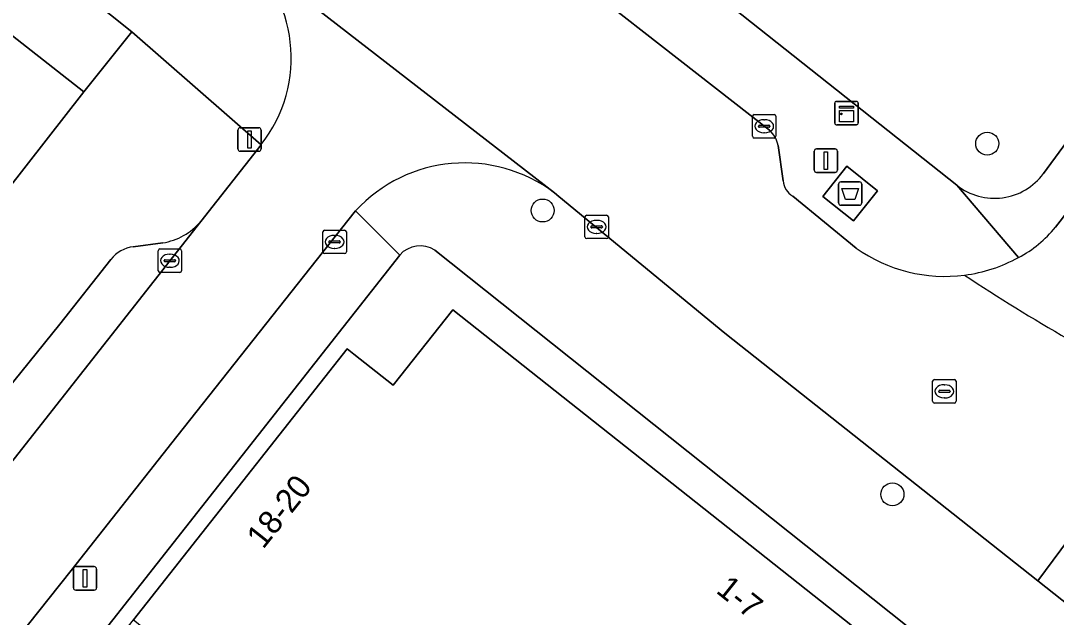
# Model space of a CAD drawing. Extents: x 160023 to 161302, y 384750 to 385707.
# Drawn here: x 160434.65 to 160478.78, y 385161.93 to 385187.36 of the extents above; entities that cross this region are included whole.
import ezdxf

# ---------------------------------------------------------------- set-up
doc = ezdxf.new("R2010")
doc.units = 0
for name, color, linetype in [('IMGEO_Afval_apart_plaats', 7, 'Continuous'), ('IMGEO_Boom', 7, 'Continuous'), ('IMGEO_Erf', 7, 'Continuous'), ('IMGEO_Groenvoorziening', 7, 'Continuous'), ('IMGEO_Kast', 7, 'Continuous'), ('IMGEO_Kolk', 7, 'Continuous'), ('IMGEO_Lichtmast', 7, 'Continuous'), ('IMGEO_Pand', 7, 'Continuous'), ('IMGEO_Pand_nummerreeks', 7, 'Continuous'), ('IMGEO_Parkeervlak_open', 7, 'Continuous'), ('IMGEO_Rijbaan_lokaal_gesloten', 7, 'Continuous'), ('IMGEO_Rijbaan_lokaal_open', 7, 'Continuous'), ('IMGEO_Rioolput', 7, 'Continuous'), ('IMGEO_Voetpad_gesloten', 7, 'Continuous'), ('IMGEO_Voetpad_open', 7, 'Continuous')]:
    doc.layers.add(name, color=color, linetype=linetype)

msp = doc.modelspace()

# ---------------------------------------------------------------- linework, layer by layer
at = {"layer": 'IMGEO_Afval_apart_plaats'}
for p, q in [((160469.605, 385180.49), (160470.395, 385180.49)), ((160470.395, 385180.49), (160469.605, 385180.49)), ((160469.505, 385179.59), (160469.505, 385180.39)), ((160469.505, 385180.39), (160469.505, 385179.59)), ((160470.495, 385180.39), (160470.495, 385179.59)), ((160470.495, 385179.59), (160470.495, 385180.39)), ((160470.395, 385179.49), (160469.605, 385179.49)), ((160469.605, 385179.49), (160470.395, 385179.49))]:
    msp.add_line(p, q, dxfattribs=at)
msp.add_lwpolyline([(160469.648, 385180.204), (160470.352, 385180.204), (160470.203, 385179.734), (160469.797, 385179.734), (160469.648, 385180.204)], dxfattribs=at)
for centre, start, end in [((160469.605, 385180.39), 90, 180), ((160469.605, 385180.39), 90, 180), ((160470.395, 385180.39), 0, 90), ((160470.395, 385180.39), 360, 90), ((160469.605, 385179.59), 180, 270), ((160469.605, 385179.59), 180, 270), ((160470.395, 385179.59), 270, 0), ((160470.395, 385179.59), 270, 0)]:
    msp.add_arc(centre, 0.1, start, end, dxfattribs=at)
at = {"layer": 'IMGEO_Boom'}
for centre in [(160475.841, 385182.121), (160456.893, 385179.269), (160471.801, 385167.171)]:
    msp.add_circle(centre, 0.489, dxfattribs=at)
at = {"layer": 'IMGEO_Erf'}
msp.add_lwpolyline([(160439.384, 385186.88), (160433.087, 385191.917), (160430.594, 385188.734), (160432.942, 385186.896), (160433.368, 385187.44), (160437.348, 385184.323)], close=True, dxfattribs=at)
msp.add_lwpolyline([(160450.803, 385177.371), (160423.391, 385142.55), (160423.931, 385142.125), (160427.796, 385147.026), (160431.609, 385151.862), (160435.519, 385156.821), (160439.46, 385161.819), (160448.567, 385173.369), (160448.842, 385173.152), (160450.528, 385171.823), (160453.065, 385175.041), (160477.462, 385155.721), (160476.522, 385154.529), (160477.792, 385153.527), (160479.609, 385155.842), (160452.307, 385177.578)], dxfattribs=at)
msp.add_arc((160451.677, 385176.59), 1.172, 57.462, 138.2111, dxfattribs=at)
at = {"layer": 'IMGEO_Groenvoorziening'}
msp.add_lwpolyline([(160478.234, 385180.842), (160485.617, 385190.899), (160475.997, 385198.091), (160474.75, 385196.469), (160472.905, 385193.941), (160469.626, 385196.304), (160463.953, 385188.753), (160474.55, 385180.347)], dxfattribs=at)
msp.add_arc((160476.154, 385182.368), 2.58, 231.5694, 323.736, dxfattribs=at)
at = {"layer": 'IMGEO_Kast'}
for p, q in [((160469.345, 385182.996), (160469.345, 385183.837)), ((160469.345, 385183.837), (160469.345, 385182.996)), ((160469.42, 385183.921), (160470.261, 385183.921)), ((160470.261, 385183.921), (160469.42, 385183.921)), ((160470.345, 385183.846), (160470.345, 385183.005)), ((160470.345, 385183.005), (160470.345, 385183.846)), ((160470.27, 385182.921), (160469.429, 385182.921)), ((160469.429, 385182.921), (160470.27, 385182.921))]:
    msp.add_line(p, q, dxfattribs=at)
for points in [[(160469.54, 385183.711), (160470.14, 385183.711), (160470.14, 385183.626), (160469.54, 385183.626), (160469.54, 385183.711)], [(160469.54, 385183.536), (160470.14, 385183.536), (160470.14, 385183.047), (160469.54, 385183.047), (160469.54, 385183.536)]]:
    msp.add_lwpolyline(points, dxfattribs=at)
msp.add_circle((160469.624, 385183.385), 0.0377, dxfattribs=at)
for centre, start, end in [((160469.423, 385183.843), 92.4484, 184.2845), ((160469.423, 385183.843), 92.4484, 184.2845), ((160470.267, 385183.843), 2.4484, 94.2845), ((160470.267, 385183.843), 2.4484, 94.2845), ((160469.423, 385182.999), 182.4484, 274.2845), ((160469.423, 385182.999), 182.4484, 274.2845), ((160470.267, 385182.999), 272.4484, 4.2845), ((160470.267, 385182.999), 272.4484, 4.2845)]:
    msp.add_arc(centre, 0.0779, start, end, dxfattribs=at)
at = {"layer": 'IMGEO_Kolk'}
for p, q in [((160465.837, 385182.433), (160465.837, 385183.285)), ((160465.912, 385183.359), (160466.764, 385183.359)), ((160466.325, 385183.139), (160466.35, 385183.139)), ((160466.838, 385183.285), (160466.838, 385182.433)), ((160466.096, 385182.853), (160466.096, 385182.865)), ((160466.534, 385182.816), (160466.136, 385182.816)), ((160466.139, 385182.902), (160466.537, 385182.902)), ((160466.58, 385182.865), (160466.58, 385182.853)), ((160466.764, 385182.359), (160465.912, 385182.359)), ((160466.348, 385182.579), (160466.323, 385182.579)), ((160458.696, 385178.144), (160458.696, 385178.996)), ((160458.771, 385179.07), (160459.623, 385179.07)), ((160459.184, 385178.85), (160459.209, 385178.85)), ((160459.697, 385178.996), (160459.697, 385178.144)), ((160447.529, 385177.504), (160447.529, 385178.356)), ((160447.604, 385178.43), (160448.456, 385178.43)), ((160448.017, 385178.21), (160448.042, 385178.21)), ((160448.53, 385178.356), (160448.53, 385177.504)), ((160458.955, 385178.564), (160458.955, 385178.576)), ((160459.393, 385178.527), (160458.995, 385178.527)), ((160458.998, 385178.613), (160459.396, 385178.613)), ((160459.207, 385178.29), (160459.182, 385178.29)), ((160459.439, 385178.576), (160459.439, 385178.564)), ((160447.788, 385177.924), (160447.788, 385177.936)), ((160448.226, 385177.887), (160447.828, 385177.887)), ((160447.831, 385177.973), (160448.229, 385177.973)), ((160448.272, 385177.936), (160448.272, 385177.924)), ((160459.623, 385178.07), (160458.771, 385178.07)), ((160440.509, 385176.704), (160440.509, 385177.556)), ((160440.584, 385177.63), (160441.436, 385177.63)), ((160440.997, 385177.41), (160441.022, 385177.41)), ((160441.51, 385177.556), (160441.51, 385176.704)), ((160448.456, 385177.43), (160447.604, 385177.43)), ((160448.04, 385177.65), (160448.015, 385177.65)), ((160440.768, 385177.124), (160440.768, 385177.136)), ((160441.206, 385177.087), (160440.808, 385177.087)), ((160440.811, 385177.173), (160441.209, 385177.173)), ((160441.252, 385177.136), (160441.252, 385177.124)), ((160441.436, 385176.63), (160440.584, 385176.63)), ((160441.02, 385176.85), (160440.995, 385176.85))]:
    msp.add_line(p, q, dxfattribs=at)
for points in [[(160465.837, 385182.433), (160465.837, 385183.285)], [(160465.912, 385183.359), (160466.764, 385183.359)], [(160466.838, 385183.285), (160466.838, 385182.433)], [(160466.764, 385182.359), (160465.912, 385182.359)], [(160458.696, 385178.144), (160458.696, 385178.996)], [(160458.771, 385179.07), (160459.623, 385179.07)], [(160459.697, 385178.996), (160459.697, 385178.144)], [(160447.529, 385177.504), (160447.529, 385178.356)], [(160447.604, 385178.43), (160448.456, 385178.43)], [(160448.53, 385178.356), (160448.53, 385177.504)], [(160459.623, 385178.07), (160458.771, 385178.07)], [(160440.509, 385176.704), (160440.509, 385177.556)], [(160440.584, 385177.63), (160441.436, 385177.63)], [(160441.51, 385177.556), (160441.51, 385176.704)], [(160448.456, 385177.43), (160447.604, 385177.43)], [(160441.436, 385176.63), (160440.584, 385176.63)]]:
    msp.add_lwpolyline(points, dxfattribs=at)
for centre, radius, start, end in [((160465.914, 385183.283), 0.0765, 91.552, 178.448), ((160465.914, 385183.283), 0.0765, 91.552, 178.448), ((160466.762, 385183.283), 0.0765, 1.552, 88.448), ((160466.762, 385183.283), 0.0765, 1.552, 88.448), ((160466.136, 385182.862), 0.0403, 85.8775, 175.7526), ((160466.133, 385182.852), 0.0366, 178.938, 274.7102), ((160466.537, 385182.859), 0.043, 264.8664, 352.4533), ((160466.541, 385182.864), 0.0386, 1.7309, 96.639), ((160465.914, 385182.435), 0.0765, 181.552, 268.448), ((160465.914, 385182.435), 0.0765, 181.552, 268.448), ((160466.762, 385182.435), 0.0765, 271.552, 358.448), ((160466.762, 385182.435), 0.0765, 271.552, 358.448), ((160458.773, 385178.994), 0.0765, 91.552, 178.448), ((160458.773, 385178.994), 0.0765, 91.552, 178.448), ((160459.621, 385178.994), 0.0765, 1.552, 88.448), ((160459.621, 385178.994), 0.0765, 1.552, 88.448), ((160447.606, 385178.354), 0.0765, 91.552, 178.448), ((160447.606, 385178.354), 0.0765, 91.552, 178.448), ((160448.454, 385178.354), 0.0765, 1.552, 88.448), ((160448.454, 385178.354), 0.0765, 1.552, 88.448), ((160458.995, 385178.573), 0.0403, 85.8775, 175.7526), ((160458.992, 385178.563), 0.0366, 178.938, 274.7102), ((160459.396, 385178.57), 0.043, 264.8664, 352.4533), ((160459.4, 385178.575), 0.0386, 1.7309, 96.639), ((160447.828, 385177.933), 0.0403, 85.8775, 175.7526), ((160447.825, 385177.923), 0.0366, 178.938, 274.7102), ((160448.229, 385177.93), 0.043, 264.8664, 352.4533), ((160448.233, 385177.935), 0.0386, 1.7309, 96.639), ((160458.773, 385178.146), 0.0765, 181.552, 268.448), ((160458.773, 385178.146), 0.0765, 181.552, 268.448), ((160459.621, 385178.146), 0.0765, 271.552, 358.448), ((160459.621, 385178.146), 0.0765, 271.552, 358.448), ((160440.586, 385177.554), 0.0765, 91.552, 178.448), ((160440.586, 385177.554), 0.0765, 91.552, 178.448), ((160441.434, 385177.554), 0.0765, 1.552, 88.448), ((160441.434, 385177.554), 0.0765, 1.552, 88.448), ((160447.606, 385177.506), 0.0765, 181.552, 268.448), ((160447.606, 385177.506), 0.0765, 181.552, 268.448), ((160448.454, 385177.506), 0.0765, 271.552, 358.448), ((160448.454, 385177.506), 0.0765, 271.552, 358.448), ((160440.808, 385177.133), 0.0403, 85.8775, 175.7526), ((160440.805, 385177.123), 0.0366, 178.938, 274.7102), ((160441.209, 385177.13), 0.043, 264.8664, 352.4533), ((160441.213, 385177.135), 0.0386, 1.7309, 96.639), ((160440.586, 385176.706), 0.0765, 181.552, 268.448), ((160440.586, 385176.706), 0.0765, 181.552, 268.448), ((160441.434, 385176.706), 0.0765, 271.552, 358.448), ((160441.434, 385176.706), 0.0765, 271.552, 358.448)]:
    msp.add_arc(centre, radius, start, end, dxfattribs=at)
for centre, major_axis, ratio, start_param, end_param in [((160466.324, 385182.859), (-0.387, 0.002), 0.722429, 4.712389, 7.853982), ((160466.349, 385182.859), (-0.39, 0.002), 0.717154, 1.570796, 4.712389), ((160459.183, 385178.57), (-0.387, 0.002), 0.722429, 4.712389, 7.853982), ((160459.208, 385178.57), (-0.39, 0.002), 0.717154, 1.570796, 4.712389), ((160448.016, 385177.93), (-0.387, 0.002), 0.722429, 4.712389, 7.853982), ((160448.041, 385177.93), (-0.39, 0.002), 0.717154, 1.570796, 4.712389), ((160440.996, 385177.13), (-0.387, 0.002), 0.722429, 4.712389, 7.853982), ((160441.021, 385177.13), (-0.39, 0.002), 0.717154, 1.570796, 4.712389)]:
    msp.add_ellipse(centre, major_axis=major_axis, ratio=ratio, start_param=start_param, end_param=end_param, dxfattribs=at)
at = {"layer": 'IMGEO_Lichtmast'}
for p, q in [((160443.907, 385181.895), (160443.907, 385182.695)), ((160443.907, 385182.695), (160443.907, 385181.895)), ((160444.007, 385182.795), (160444.797, 385182.795)), ((160444.797, 385182.795), (160444.007, 385182.795)), ((160444.897, 385182.695), (160444.897, 385181.895)), ((160444.897, 385181.895), (160444.897, 385182.695)), ((160444.797, 385181.795), (160444.007, 385181.795)), ((160444.007, 385181.795), (160444.797, 385181.795)), ((160468.467, 385180.993), (160468.467, 385181.793)), ((160468.467, 385181.793), (160468.467, 385180.993)), ((160468.567, 385181.893), (160469.357, 385181.893)), ((160469.357, 385181.893), (160468.567, 385181.893)), ((160469.457, 385181.793), (160469.457, 385180.993)), ((160469.457, 385180.993), (160469.457, 385181.793)), ((160469.357, 385180.893), (160468.567, 385180.893)), ((160468.567, 385180.893), (160469.357, 385180.893)), ((160436.997, 385164.089), (160437.787, 385164.089)), ((160437.787, 385164.089), (160436.997, 385164.089)), ((160436.897, 385163.189), (160436.897, 385163.989)), ((160436.897, 385163.989), (160436.897, 385163.189)), ((160437.887, 385163.989), (160437.887, 385163.189)), ((160437.887, 385163.189), (160437.887, 385163.989)), ((160437.787, 385163.089), (160436.997, 385163.089)), ((160436.997, 385163.089), (160437.787, 385163.089))]:
    msp.add_line(p, q, dxfattribs=at)
for points in [[(160444.327, 385182.67), (160444.477, 385182.67), (160444.477, 385181.92), (160444.327, 385181.92), (160444.327, 385182.67)], [(160468.887, 385181.768), (160469.037, 385181.768), (160469.037, 385181.018), (160468.887, 385181.018), (160468.887, 385181.768)], [(160437.317, 385163.964), (160437.467, 385163.964), (160437.467, 385163.214), (160437.317, 385163.214), (160437.317, 385163.964)]]:
    msp.add_lwpolyline(points, dxfattribs=at)
for centre, start, end in [((160444.007, 385182.695), 90, 180), ((160444.007, 385182.695), 90, 180), ((160444.797, 385182.695), 0, 90), ((160444.797, 385182.695), 360, 90), ((160444.007, 385181.895), 180, 270), ((160444.007, 385181.895), 180, 270), ((160444.797, 385181.895), 270, 0), ((160444.797, 385181.895), 270, 0), ((160468.567, 385181.793), 90, 180), ((160468.567, 385181.793), 90, 180), ((160469.357, 385181.793), 0, 90), ((160469.357, 385181.793), 360, 90), ((160468.567, 385180.993), 180, 270), ((160468.567, 385180.993), 180, 270), ((160469.357, 385180.993), 270, 0), ((160469.357, 385180.993), 270, 0), ((160436.997, 385163.989), 90, 180), ((160436.997, 385163.989), 90, 180), ((160437.787, 385163.989), 0, 90), ((160437.787, 385163.989), 360, 90), ((160436.997, 385163.189), 180, 270), ((160436.997, 385163.189), 180, 270), ((160437.787, 385163.189), 270, 0), ((160437.787, 385163.189), 270, 0)]:
    msp.add_arc(centre, 0.1, start, end, dxfattribs=at)
at = {"layer": 'IMGEO_Pand'}
msp.add_lwpolyline([(160432.749, 385179.524), (160433.27, 385179.116), (160437.348, 385184.323), (160433.368, 385187.44), (160432.942, 385186.896), (160430.594, 385188.734), (160425.265, 385183.203), (160425.168, 385183.079), (160431.63, 385178.095)], close=True, dxfattribs=at)
for points in [[(160453.065, 385175.041), (160450.528, 385171.823), (160448.842, 385173.152), (160448.567, 385173.369), (160439.46, 385161.819), (160445.73, 385156.877), (160445.867, 385157.05), (160453.727, 385150.852), (160456.511, 385148.657), (160467.685, 385139.847), (160471.611, 385136.751), (160475.27, 385145.994)], [(160477.086, 385150.571), (160478.143, 385153.25), (160477.792, 385153.527), (160476.522, 385154.529), (160477.462, 385155.721), (160453.065, 385175.041)]]:
    msp.add_lwpolyline(points, dxfattribs=at)
at = {"layer": 'IMGEO_Parkeervlak_open'}
for points in [[(160425.568, 385157.508), (160442.328, 385178.803)], [(160440.703, 385177.89), (160439.45, 385177.727)], [(160438.498, 385177.186), (160436.32, 385174.419), (160433.04, 385170.374), (160421.792, 385156.244), (160407.729, 385138.373), (160402.593, 385131.871), (160399.991, 385128.66)]]:
    msp.add_lwpolyline(points, dxfattribs=at)
for centre, radius, start, end in [((160440.274, 385180.556), 2.701, 279.1422, 319.5164), ((160439.636, 385176.291), 1.448, 97.3958, 141.8213)]:
    msp.add_arc(centre, radius, start, end, dxfattribs=at)
at = {"layer": 'IMGEO_Rijbaan_lokaal_gesloten'}
for points in [[(160432.685, 385209.429), (160427.886, 385203.374), (160430.391, 385201.388), (160443.949, 385190.449), (160457.401, 385180.015), (160457.591, 385179.868), (160464.662, 385174.045), (160477.991, 385163.487), (160483.829, 385171.349)], [(160466.559, 385182.691), (160455.018, 385191.715), (160445.916, 385198.941), (160432.685, 385209.429)], [(160467.15, 385180.532), (160466.928, 385182.042)], [(160470.259, 385177.67), (160467.551, 385179.884)]]:
    msp.add_lwpolyline(points, dxfattribs=at)
for centre, radius, start, end in [((160465.787, 385181.823), 1.162, 10.8849, 48.3574), ((160467.93, 385180.567), 0.781, 182.5589, 240.9418), ((160474.033, 385182.947), 6.487, 234.4299, 277.4333), ((160522.943, 385249.528), 87.418, 236.64002, 243.4207)]:
    msp.add_arc(centre, radius, start, end, dxfattribs=at)
at = {"layer": 'IMGEO_Rijbaan_lokaal_open'}
for points in [[(160534.696, 385253.556), (160532.047, 385250), (160507.827, 385217.481), (160500, 385207.013), (160492.96, 385197.597), (160479.05, 385178.94), (160478.747, 385178.564)], [(160457.401, 385180.015), (160443.949, 385190.449)], [(160444.893, 385182.062), (160442.328, 385178.803), (160425.568, 385157.508), (160410.374, 385138.189), (160399.293, 385124.481), (160397.127, 385121.806), (160394.033, 385117.675), (160392.191, 385115.214), (160390.397, 385112.327), (160388.11, 385108.029), (160387.414, 385106.8)], [(160428.03, 385152.903), (160436.8, 385163.928), (160441.301, 385169.642), (160448.926, 385179.255)], [(160486.849, 385169.923), (160486.66, 385169.993), (160486.471, 385170.063), (160484.058, 385171.205), (160483.829, 385171.349), (160477.991, 385163.487), (160482.626, 385159.815), (160482.94, 385159.566)]]:
    msp.add_lwpolyline(points, dxfattribs=at)
for centre, radius, start, end in [((160440.172, 385185.777), 6.007, 321.7962, 51.0476), ((160453.582, 385174.973), 6.325, 52.8549, 137.3938), ((160475.006, 385181.51), 4.762, 297.0429, 321.777), ((160474.039, 385182.929), 6.469, 277.4, 298.9607), ((160522.943, 385249.528), 87.418, 236.64002, 243.4207)]:
    msp.add_arc(centre, radius, start, end, dxfattribs=at)
at = {"layer": 'IMGEO_Rioolput'}
for p, q in [((160473.589, 385172.062), (160474.441, 385172.062)), ((160473.514, 385171.136), (160473.514, 385171.988)), ((160473.816, 385171.605), (160474.214, 385171.605)), ((160474.002, 385171.842), (160474.027, 385171.842)), ((160474.515, 385171.988), (160474.515, 385171.136)), ((160473.773, 385171.556), (160473.773, 385171.568)), ((160474.211, 385171.519), (160473.813, 385171.519)), ((160474.025, 385171.282), (160474, 385171.282)), ((160474.257, 385171.568), (160474.257, 385171.556)), ((160474.441, 385171.062), (160473.589, 385171.062))]:
    msp.add_line(p, q, dxfattribs=at)
for points in [[(160473.589, 385172.062), (160474.441, 385172.062)], [(160473.514, 385171.136), (160473.514, 385171.988)], [(160474.515, 385171.988), (160474.515, 385171.136)], [(160474.441, 385171.062), (160473.589, 385171.062)]]:
    msp.add_lwpolyline(points, dxfattribs=at)
for centre, radius, start, end in [((160473.591, 385171.986), 0.0765, 91.552, 178.448), ((160473.591, 385171.986), 0.0765, 91.552, 178.448), ((160474.439, 385171.986), 0.0765, 1.552, 88.448), ((160474.439, 385171.986), 0.0765, 1.552, 88.448), ((160473.813, 385171.565), 0.0403, 85.8775, 175.7526), ((160474.218, 385171.567), 0.0386, 1.7309, 96.639), ((160473.591, 385171.138), 0.0765, 181.552, 268.448), ((160473.591, 385171.138), 0.0765, 181.552, 268.448), ((160473.81, 385171.555), 0.0366, 178.938, 274.7102), ((160474.214, 385171.562), 0.043, 264.8664, 352.4533), ((160474.439, 385171.138), 0.0765, 271.552, 358.448), ((160474.439, 385171.138), 0.0765, 271.552, 358.448)]:
    msp.add_arc(centre, radius, start, end, dxfattribs=at)
for centre, major_axis, ratio, start_param, end_param in [((160474.001, 385171.562), (-0.387, 0.002), 0.722429, 4.712389, 7.853982), ((160474.026, 385171.562), (-0.39, 0.002), 0.717154, 1.570796, 4.712389)]:
    msp.add_ellipse(centre, major_axis=major_axis, ratio=ratio, start_param=start_param, end_param=end_param, dxfattribs=at)
at = {"layer": 'IMGEO_Voetpad_gesloten'}
msp.add_lwpolyline([(160471.166, 385180.109), (160469.864, 385181.154), (160468.834, 385179.871), (160470.136, 385178.826)], close=True, dxfattribs=at)
at = {"layer": 'IMGEO_Voetpad_open'}
for points in [[(160533.134, 385255.063), (160532.598, 385254.363), (160519.063, 385236.183), (160517.353, 385233.53), (160511.864, 385226.278), (160510.414, 385224.335), (160505.886, 385218.278), (160504.178, 385215.993), (160502.248, 385213.412), (160500, 385210.405), (160496.728, 385206.028), (160494.843, 385203.506), (160493.173, 385201.272), (160488.705, 385195.106), (160485.617, 385190.899), (160478.234, 385180.842)], [(160478.747, 385178.564), (160479.05, 385178.94), (160492.96, 385197.597), (160500, 385207.013), (160507.827, 385217.481), (160532.047, 385250)], [(160405.461, 385231.215), (160410.622, 385226.946), (160425.337, 385215.255), (160429.89, 385211.645), (160432.685, 385209.429), (160445.916, 385198.941), (160455.018, 385191.715), (160466.559, 385182.691)], [(160397.79, 385220.538), (160403.665, 385216.056), (160406.896, 385213.577), (160428.067, 385196.779), (160427.68, 385196.151), (160433.087, 385191.917), (160439.384, 385186.88), (160444.893, 385182.062)], [(160477.171, 385177.269), (160474.55, 385180.347), (160463.953, 385188.753)], [(160444.893, 385182.062), (160439.384, 385186.88), (160437.348, 385184.323), (160433.27, 385179.116), (160432.749, 385179.524), (160431.63, 385178.095), (160433.998, 385176.262), (160422.265, 385161.165), (160421.238, 385159.843), (160417.417, 385154.927), (160397.718, 385130.082), (160396.797, 385128.92), (160395.316, 385127.065), (160387.606, 385116.164), (160383.427, 385109.115), (160382.455, 385107.541)], [(160442.328, 385178.803), (160444.893, 385182.062)], [(160466.928, 385182.042), (160467.15, 385180.532)], [(160477.991, 385163.487), (160464.662, 385174.045), (160457.591, 385179.868), (160457.401, 385180.015)], [(160474.55, 385180.347), (160477.171, 385177.269)], [(160467.551, 385179.884), (160470.259, 385177.67)], [(160404.28, 385118.318), (160405.818, 385120.228), (160406.744, 385121.404), (160422.407, 385141.3), (160423.391, 385142.55), (160450.803, 385177.371), (160448.926, 385179.255), (160441.301, 385169.642), (160436.8, 385163.928), (160428.03, 385152.903), (160419.879, 385142.636), (160410.04, 385130.111), (160402.173, 385120.293), (160397.425, 385114.032), (160393.624, 385108.1), (160392.655, 385106.45), (160391.867, 385105.123), (160391.174, 385103.832)], [(160448.926, 385179.255), (160450.803, 385177.371)], [(160439.45, 385177.727), (160440.703, 385177.89)], [(160452.307, 385177.578), (160479.609, 385155.842), (160482.94, 385159.566), (160482.626, 385159.815), (160477.991, 385163.487)], [(160399.991, 385128.66), (160402.593, 385131.871), (160407.729, 385138.373), (160421.792, 385156.244), (160433.04, 385170.374), (160436.32, 385174.419), (160438.498, 385177.186)]]:
    msp.add_lwpolyline(points, dxfattribs=at)
msp.add_lwpolyline([(160471.166, 385180.109), (160470.136, 385178.826), (160468.834, 385179.871), (160469.864, 385181.154)], close=True, dxfattribs=at)
for centre, radius, start, end in [((160440.172, 385185.777), 6.007, 321.7962, 51.0476), ((160465.787, 385181.823), 1.162, 10.8849, 48.3574), ((160453.582, 385174.973), 6.325, 52.8549, 137.3938), ((160476.154, 385182.368), 2.58, 231.5694, 323.736), ((160467.93, 385180.567), 0.781, 182.5589, 240.9418), ((160440.274, 385180.556), 2.701, 279.1422, 319.5164), ((160475.006, 385181.51), 4.762, 297.0429, 321.777), ((160451.677, 385176.59), 1.172, 57.462, 138.2111), ((160439.636, 385176.291), 1.448, 97.3958, 141.8213), ((160474.033, 385182.947), 6.487, 234.4299, 277.4333), ((160474.039, 385182.929), 6.469, 277.4, 298.9607)]:
    msp.add_arc(centre, radius, start, end, dxfattribs=at)

# ---------------------------------------------------------------- texts
at = {"layer": 'IMGEO_Pand_nummerreeks'}
for s, rotation, p in [('18-20', 51.549, (160444.986, 385164.803)), ('1-7', 321.4285, (160464.239, 385163.009))]:
    msp.add_text(s, height=1, rotation=rotation, dxfattribs=at).set_placement(p)

doc.saveas('drawing.dxf')
